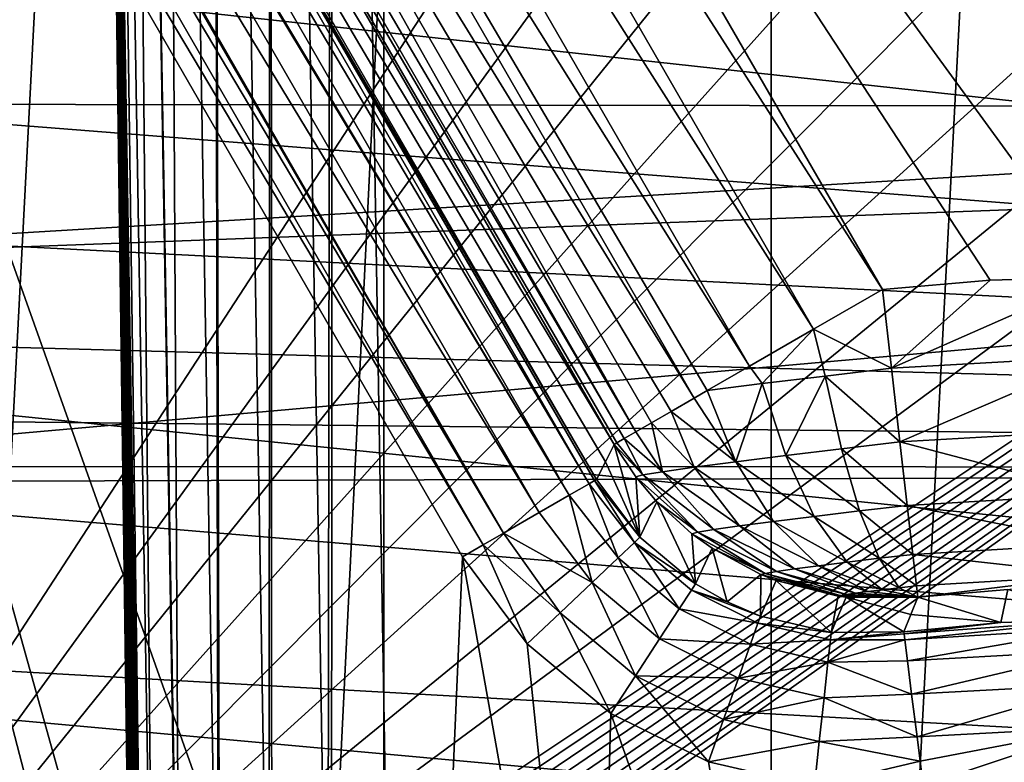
# Model space of a CAD drawing. Header units: millimetres. Extents: x -40 to 40, y -40 to 40.
# Tile 321 of 341: x 19.5 to 22.7, y 4.5 to 6.9. Entities that reach past the tile are written whole.
import ezdxf

# ---------------------------------------------------------------- set-up
doc = ezdxf.new("R2010")
doc.units = ezdxf.units.MM
doc.header["$LTSCALE"] = 26.699852
for name, color, linetype in [('1', 7, 'CONTINUOUS'), ('104', 7, 'CONTINUOUS'), ('109', 7, 'CONTINUOUS'), ('139', 7, 'CONTINUOUS'), ('16', 7, 'CONTINUOUS'), ('430', 7, 'CONTINUOUS'), ('447', 7, 'CONTINUOUS'), ('451', 7, 'CONTINUOUS'), ('452', 7, 'CONTINUOUS'), ('453', 7, 'CONTINUOUS'), ('48', 7, 'CONTINUOUS'), ('60', 7, 'CONTINUOUS'), ('848', 7, 'CONTINUOUS'), ('849', 7, 'CONTINUOUS'), ('850', 7, 'CONTINUOUS'), ('855', 7, 'CONTINUOUS'), ('864', 7, 'CONTINUOUS'), ('865', 7, 'CONTINUOUS'), ('866', 7, 'CONTINUOUS'), ('867', 7, 'CONTINUOUS'), ('868', 7, 'CONTINUOUS'), ('869', 7, 'CONTINUOUS')]:
    doc.layers.add(name, color=color, linetype=linetype)

msp = doc.modelspace()

# ---------------------------------------------------------------- linework, layer by layer
at = {"layer": '1', "linetype": 'Continuous'}
for points in [[(21.9445, 32.8434), (18.6197, 34.8362), (18.6204, -34.8358), (21.9445, 32.8434)], [(21.9451, -32.843), (21.9445, 32.8434), (18.6204, -34.8358), (21.9451, -32.843)], [(25.0582, 30.5342), (21.9445, 32.8434), (25.0583, -30.5341), (25.0582, 30.5342)], [(25.0583, -30.5341), (21.9445, 32.8434), (21.9451, -32.843), (25.0583, -30.5341)]]:
    msp.add_3dface(points, dxfattribs=at)
at = {"layer": '104', "linetype": 'Continuous'}
for points in [[(4.4723, 6.6934, -730), (30.4335, 9.8895, -730), (3.0809, 7.4371, -730), (4.4723, 6.6934, -730)], [(31.3005, 6.6543, -730), (30.4335, 9.8895, -730), (4.4723, 6.6934, -730), (31.3005, 6.6543, -730)], [(5.6921, 5.6924, -730), (31.3005, 6.6543, -730), (4.4723, 6.6934, -730), (5.6921, 5.6924, -730)], [(6.6933, 4.4723, -730), (31.3005, 6.6543, -730), (5.6921, 5.6924, -730), (6.6933, 4.4723, -730)], [(23.4815, 3.9709, -730), (31.3005, 6.6543, -730), (6.6933, 4.4723, -730), (23.4815, 3.9709, -730)]]:
    msp.add_3dface(points, dxfattribs=at)
at = {"layer": '109', "linetype": 'Continuous'}
for points in [[(7.9069, 7.2091, -733), (31.7401, 6.9868, -733), (9.097, 5.6333, -733), (7.9069, 7.2091, -733)], [(31.7401, 6.9868, -733), (32.3094, 3.5142, -733), (9.097, 5.6333, -733), (31.7401, 6.9868, -733)], [(9.097, 5.6333, -733), (32.3094, 3.5142, -733), (9.9772, 3.866, -733), (9.097, 5.6333, -733)]]:
    msp.add_3dface(points, dxfattribs=at)
at = {"layer": '139', "linetype": 'Continuous'}
for points in [[(20.9482, 5.2112, -733), (18.0438, 10.2417, -733), (20.8261, 2.4159, -733), (20.9482, 5.2112, -733)], [(20.8261, 2.4159, -733), (18.0438, 10.2417, -733), (20.3714, 1.9113, -733), (20.8261, 2.4159, -733)], [(19.5129, 4.3825, -733), (19.6516, 4.0601, -733), (18.0438, 10.2417, -733), (19.5129, 4.3825, -733)], [(18.0438, 10.2417, -733), (19.6516, 4.0601, -733), (20.3714, 1.9113, -733), (18.0438, 10.2417, -733)], [(21.3755, 2.8149, -733), (20.9482, 5.2112, -733), (20.8261, 2.4159, -733), (21.3755, 2.8149, -733)], [(21.1573, 4.9306, -733), (20.9482, 5.2112, -733), (21.3755, 2.8149, -733), (21.1573, 4.9306, -733)], [(21.4269, 4.7053, -733), (21.1573, 4.9306, -733), (21.3755, 2.8149, -733), (21.4269, 4.7053, -733)], [(21.9956, 3.0909, -733), (21.4269, 4.7053, -733), (21.3755, 2.8149, -733), (21.9956, 3.0909, -733)], [(21.7416, 4.549, -733), (21.4269, 4.7053, -733), (21.9956, 3.0909, -733), (21.7416, 4.549, -733)], [(22.084, 4.4702, -733), (21.7416, 4.549, -733), (21.9956, 3.0909, -733), (22.084, 4.4702, -733)]]:
    msp.add_3dface(points, dxfattribs=at)
at = {"layer": '16', "linetype": 'Continuous'}
for points in [[(32.7611, 9.0945, -3.5), (33.5522, 5.4998, -3.5), (8.2263, 9.0517, -3.5), (32.7611, 9.0945, -3.5)], [(8.2263, 9.0517, -3.5), (33.5522, 5.4998, -3.5), (8.2263, 8.2681, -3.5), (8.2263, 9.0517, -3.5)], [(8.2263, 8.2681, -3.5), (33.5522, 5.4998, -3.5), (8.0388, 7.5078, -3.5), (8.2263, 8.2681, -3.5)], [(8.0388, 7.5078, -3.5), (33.5522, 5.4998, -3.5), (7.6749, 6.8144, -3.5), (8.0388, 7.5078, -3.5)], [(7.6749, 6.8144, -3.5), (33.5522, 5.4998, -3.5), (7.1554, 6.2278, -3.5), (7.6749, 6.8144, -3.5)], [(7.1554, 6.2278, -3.5), (33.5522, 5.4998, -3.5), (6.5107, 5.7827, -3.5), (7.1554, 6.2278, -3.5)], [(6.5107, 5.7827, -3.5), (33.5522, 5.4998, -3.5), (5.7782, 5.5048, -3.5), (6.5107, 5.7827, -3.5)], [(-33.9501, 1.8406, -3.5), (-33.5521, 5.5004, -3.5), (33.9501, 1.8406, -3.5), (-33.9501, 1.8406, -3.5)], [(33.9501, 1.8406, -3.5), (-33.5521, 5.5004, -3.5), (5, 5.4103, -3.5), (33.9501, 1.8406, -3.5)], [(33.5522, 5.4998, -3.5), (5, 5.4103, -3.5), (5.7782, 5.5048, -3.5), (33.5522, 5.4998, -3.5)], [(33.5522, 5.4998, -3.5), (33.9501, 1.8406, -3.5), (5, 5.4103, -3.5), (33.5522, 5.4998, -3.5)]]:
    msp.add_3dface(points, dxfattribs=at)
at = {"layer": '430', "linetype": 'Continuous'}
for points in [[(1.7467, 14.5087, -823.7467), (24.9125, 14.5088, -823.7467), (1.9566, 2.4826, -823.9567), (1.7467, 14.5087, -823.7467)], [(1.9566, 2.4826, -823.9567), (24.9125, 14.5088, -823.7467), (1.964, 2.4052, -823.958), (1.9566, 2.4826, -823.9567)], [(1.964, 2.4052, -823.958), (24.9125, 14.5088, -823.7467), (1.9832, 2.3301, -823.9593), (1.964, 2.4052, -823.958)], [(1.9832, 2.3301, -823.9593), (24.9125, 14.5088, -823.7467), (2.0138, 2.2588, -823.9606), (1.9832, 2.3301, -823.9593)], [(2.0138, 2.2588, -823.9606), (24.9125, 14.5088, -823.7467), (2.0551, 2.1931, -823.9617), (2.0138, 2.2588, -823.9606)], [(2.0551, 2.1931, -823.9617), (24.9125, 14.5088, -823.7467), (2.106, 2.1347, -823.9627), (2.0551, 2.1931, -823.9617)], [(2.106, 2.1347, -823.9627), (24.9125, 14.5088, -823.7467), (2.1654, 2.0848, -823.9636), (2.106, 2.1347, -823.9627)], [(2.1654, 2.0848, -823.9636), (24.9125, 14.5088, -823.7467), (2.2318, 2.0446, -823.9643), (2.1654, 2.0848, -823.9636)], [(2.2318, 2.0446, -823.9643), (24.9125, 14.5088, -823.7467), (2.3036, 2.0152, -823.9648), (2.2318, 2.0446, -823.9643)], [(2.3036, 2.0152, -823.9648), (24.9125, 14.5088, -823.7467), (2.3791, 1.9973, -823.9651), (2.3036, 2.0152, -823.9648)], [(24.9125, 14.5088, -823.7467), (2.4565, 1.9913, -823.9652), (2.3791, 1.9973, -823.9651), (24.9125, 14.5088, -823.7467)], [(2.4565, 1.9913, -823.9652), (24.9125, 14.5088, -823.7467), (25.6898, 14.4411, -823.7479), (2.4565, 1.9913, -823.9652)], [(26.4426, 14.2406, -823.7514), (2.4565, 1.9913, -823.9652), (25.6898, 14.4411, -823.7479), (26.4426, 14.2406, -823.7514)], [(27.1505, 13.9127, -823.7572), (2.4565, 1.9913, -823.9652), (26.4426, 14.2406, -823.7514), (27.1505, 13.9127, -823.7572)], [(27.7908, 13.4678, -823.7649), (2.4565, 1.9913, -823.9652), (27.1505, 13.9127, -823.7572), (27.7908, 13.4678, -823.7649)], [(28.3448, 12.919, -823.7745), (2.4565, 1.9913, -823.9652), (27.7908, 13.4678, -823.7649), (28.3448, 12.919, -823.7745)], [(28.796, 12.2822, -823.7856), (2.4565, 1.9913, -823.9652), (28.3448, 12.919, -823.7745), (28.796, 12.2822, -823.7856)], [(29.1307, 11.5765, -823.7979), (2.4565, 1.9913, -823.9652), (28.796, 12.2822, -823.7856), (29.1307, 11.5765, -823.7979)], [(29.338, 10.8245, -823.8111), (2.4565, 1.9913, -823.9652), (29.1307, 11.5765, -823.7979), (29.338, 10.8245, -823.8111)], [(29.4123, 10.048, -823.8246), (2.4565, 1.9913, -823.9652), (29.338, 10.8245, -823.8111), (29.4123, 10.048, -823.8246)], [(29.4827, 1.9913, -823.9652), (2.4565, 1.9913, -823.9652), (29.4123, 10.048, -823.8246), (29.4827, 1.9913, -823.9652)]]:
    msp.add_3dface(points, dxfattribs=at)
at = {"layer": '447', "linetype": 'Continuous'}
for points in [[(25.6898, 14.4411, -821.2521), (17.5509, 14.5087, -821.2533), (17.7718, 2.286, -821.0399), (25.6898, 14.4411, -821.2521)], [(26.4436, 14.2402, -821.2486), (25.6898, 14.4411, -821.2521), (17.7718, 2.286, -821.0399), (26.4436, 14.2402, -821.2486)], [(27.1523, 13.9117, -821.2428), (26.4436, 14.2402, -821.2486), (17.7718, 2.286, -821.0399), (27.1523, 13.9117, -821.2428)], [(27.793, 13.466, -821.2351), (27.1523, 13.9117, -821.2428), (17.7718, 2.286, -821.0399), (27.793, 13.466, -821.2351)], [(28.3466, 12.9168, -821.2255), (27.793, 13.466, -821.2351), (17.7718, 2.286, -821.0399), (28.3466, 12.9168, -821.2255)], [(28.7971, 12.2804, -821.2144), (28.3466, 12.9168, -821.2255), (17.7718, 2.286, -821.0399), (28.7971, 12.2804, -821.2144)], [(29.131, 11.5755, -821.2021), (28.7971, 12.2804, -821.2144), (17.7718, 2.286, -821.0399), (29.131, 11.5755, -821.2021)], [(29.338, 10.8245, -821.1889), (29.131, 11.5755, -821.2021), (17.7718, 2.286, -821.0399), (29.338, 10.8245, -821.1889)], [(29.4123, 10.048, -821.1754), (29.338, 10.8245, -821.1889), (17.7718, 2.286, -821.0399), (29.4123, 10.048, -821.1754)], [(17.7763, 2.2395, -821.0391), (29.4123, 10.048, -821.1754), (17.7718, 2.286, -821.0399), (17.7763, 2.2395, -821.0391)], [(17.7879, 2.1944, -821.0383), (29.4123, 10.048, -821.1754), (17.7763, 2.2395, -821.0391), (17.7879, 2.1944, -821.0383)], [(17.8064, 2.1516, -821.0376), (29.4123, 10.048, -821.1754), (17.7879, 2.1944, -821.0383), (17.8064, 2.1516, -821.0376)], [(17.8312, 2.1123, -821.0369), (29.4123, 10.048, -821.1754), (17.8064, 2.1516, -821.0376), (17.8312, 2.1123, -821.0369)], [(17.8617, 2.0773, -821.0363), (29.4123, 10.048, -821.1754), (17.8312, 2.1123, -821.0369), (17.8617, 2.0773, -821.0363)], [(17.8973, 2.0474, -821.0357), (29.4123, 10.048, -821.1754), (17.8617, 2.0773, -821.0363), (17.8973, 2.0474, -821.0357)], [(17.9371, 2.0233, -821.0353), (29.4123, 10.048, -821.1754), (17.8973, 2.0474, -821.0357), (17.9371, 2.0233, -821.0353)], [(17.9802, 2.0057, -821.035), (29.4123, 10.048, -821.1754), (17.9371, 2.0233, -821.0353), (17.9802, 2.0057, -821.035)], [(18.0256, 1.9949, -821.0348), (29.4123, 10.048, -821.1754), (17.9802, 2.0057, -821.035), (18.0256, 1.9949, -821.0348)], [(18.0722, 1.9913, -821.0348), (29.4123, 10.048, -821.1754), (18.0256, 1.9949, -821.0348), (18.0722, 1.9913, -821.0348)], [(29.4827, 1.9913, -821.0348), (29.4123, 10.048, -821.1754), (18.0722, 1.9913, -821.0348), (29.4827, 1.9913, -821.0348)]]:
    msp.add_3dface(points, dxfattribs=at)
at = {"layer": '451', "linetype": 'Continuous'}
for points in [[(29.4123, 10.048, -743.3246), (29.4698, 3.4651, -743.4395), (20.5297, 14.5087, -743.2467), (29.4123, 10.048, -743.3246)], [(20.5297, 14.5087, -743.2467), (29.4698, 3.4651, -743.4395), (20.7159, 3.4651, -743.4395), (20.5297, 14.5087, -743.2467)]]:
    msp.add_3dface(points, dxfattribs=at)
at = {"layer": '452', "linetype": 'Continuous'}
for points in [[(19.7303, 14.5087, -744.0187), (19.7634, 14.5106, -743.8171), (19.9165, 3.4651, -744.2115), (19.7303, 14.5087, -744.0187)], [(19.7634, 14.5106, -743.8171), (19.8464, 14.5117, -743.6306), (19.9496, 3.4621, -744.01), (19.7634, 14.5106, -743.8171)], [(19.9165, 3.4651, -744.2115), (19.7634, 14.5106, -743.8171), (19.9496, 3.4621, -744.01), (19.9165, 3.4651, -744.2115)], [(19.8464, 14.5117, -743.6306), (19.974, 14.5121, -743.4712), (20.0349, 3.4603, -743.82), (19.8464, 14.5117, -743.6306)], [(20.0327, 3.4603, -743.8235), (19.8464, 14.5117, -743.6306), (20.0349, 3.4603, -743.82), (20.0327, 3.4603, -743.8235)], [(19.9496, 3.4621, -744.01), (19.8464, 14.5117, -743.6306), (20.0327, 3.4603, -743.8235), (19.9496, 3.4621, -744.01)], [(19.974, 14.5121, -743.4712), (20.1378, 14.5117, -743.3493), (20.1603, 3.4597, -743.6641), (19.974, 14.5121, -743.4712)], [(20.0349, 3.4603, -743.82), (19.974, 14.5121, -743.4712), (20.1603, 3.4597, -743.6641), (20.0349, 3.4603, -743.82)], [(20.1378, 14.5117, -743.3493), (20.3271, 14.5106, -743.2728), (20.3241, 3.4603, -743.5421), (20.1378, 14.5117, -743.3493)], [(20.1603, 3.4597, -743.6641), (20.1378, 14.5117, -743.3493), (20.1651, 3.4597, -743.6595), (20.1603, 3.4597, -743.6641)], [(20.1651, 3.4597, -743.6595), (20.1378, 14.5117, -743.3493), (20.3241, 3.4603, -743.5421), (20.1651, 3.4597, -743.6595)], [(20.3241, 3.4603, -743.5421), (20.3271, 14.5106, -743.2728), (20.3322, 3.4603, -743.5377), (20.3241, 3.4603, -743.5421)], [(20.3271, 14.5106, -743.2728), (20.5297, 14.5087, -743.2467), (20.5134, 3.4621, -743.4656), (20.3271, 14.5106, -743.2728)], [(20.3322, 3.4603, -743.5377), (20.3271, 14.5106, -743.2728), (20.5134, 3.4621, -743.4656), (20.3322, 3.4603, -743.5377)], [(20.5134, 3.4621, -743.4656), (20.5297, 14.5087, -743.2467), (20.5248, 3.4623, -743.4627), (20.5134, 3.4621, -743.4656)], [(20.5297, 14.5087, -743.2467), (20.7159, 3.4651, -743.4395), (20.5248, 3.4623, -743.4627), (20.5297, 14.5087, -743.2467)]]:
    msp.add_3dface(points, dxfattribs=at)
at = {"layer": '453', "linetype": 'Continuous'}
for points in [[(17.0513, 14.5087, -820.7359), (19.7303, 14.5087, -744.0187), (17.2722, 2.286, -820.5225), (17.0513, 14.5087, -820.7359)], [(17.2722, 2.286, -820.5225), (19.7303, 14.5087, -744.0187), (19.8952, 2.2861, -745.4113), (17.2722, 2.286, -820.5225)], [(19.9202, 3.1585, -744.2569), (19.7303, 14.5087, -744.0187), (19.9187, 3.3103, -744.2242), (19.9202, 3.1585, -744.2569)], [(19.921, 3.0124, -744.3088), (19.7303, 14.5087, -744.0187), (19.9202, 3.1585, -744.2569), (19.921, 3.0124, -744.3088)], [(19.9209, 2.8741, -744.3791), (19.7303, 14.5087, -744.0187), (19.921, 3.0124, -744.3088), (19.9209, 2.8741, -744.3791)], [(19.9201, 2.746, -744.4667), (19.7303, 14.5087, -744.0187), (19.9209, 2.8741, -744.3791), (19.9201, 2.746, -744.4667)], [(19.7303, 14.5087, -744.0187), (19.9165, 3.4651, -744.2115), (19.9187, 3.3103, -744.2242), (19.7303, 14.5087, -744.0187)], [(19.8952, 2.2861, -745.4113), (19.7303, 14.5087, -744.0187), (19.9004, 2.2961, -745.2564), (19.8952, 2.2861, -745.4113)], [(19.9004, 2.2961, -745.2564), (19.7303, 14.5087, -744.0187), (19.9052, 2.326, -745.1041), (19.9004, 2.2961, -745.2564)], [(19.9052, 2.326, -745.1041), (19.7303, 14.5087, -744.0187), (19.9095, 2.3753, -744.957), (19.9052, 2.326, -745.1041)], [(19.9095, 2.3753, -744.957), (19.7303, 14.5087, -744.0187), (19.9132, 2.4433, -744.8174), (19.9095, 2.3753, -744.957)], [(19.9132, 2.4433, -744.8174), (19.7303, 14.5087, -744.0187), (19.9162, 2.5288, -744.6876), (19.9132, 2.4433, -744.8174)], [(19.9162, 2.5288, -744.6876), (19.7303, 14.5087, -744.0187), (19.9185, 2.6302, -744.5701), (19.9162, 2.5288, -744.6876)], [(19.9185, 2.6302, -744.5701), (19.7303, 14.5087, -744.0187), (19.9201, 2.746, -744.4667), (19.9185, 2.6302, -744.5701)]]:
    msp.add_3dface(points, dxfattribs=at)
at = {"layer": '48', "linetype": 'Continuous'}
for points in [[(37.0296, 7.6101, -14), (37.6095, 3.8248, -14), (3.0409, 7.3417, -14), (37.0296, 7.6101, -14)], [(3.0409, 7.3417, -14), (37.6095, 3.8248, -14), (4.4144, 6.6076, -14), (3.0409, 7.3417, -14)], [(4.4144, 6.6076, -14), (37.6095, 3.8248, -14), (5.6184, 5.6197, -14), (4.4144, 6.6076, -14)], [(5.6184, 5.6197, -14), (37.6095, 3.8248, -14), (6.607, 4.4153, -14), (5.6184, 5.6197, -14)]]:
    msp.add_3dface(points, dxfattribs=at)
at = {"layer": '60', "linetype": 'Continuous'}
for points in [[(17.6029, 30.4924, -11.5), (17.6035, -30.492, -11.5), (20.6939, 28.4853, -11.5), (17.6029, 30.4924, -11.5)], [(17.6035, -30.492, -11.5), (20.6948, -28.4846, -11.5), (20.6939, 28.4853, -11.5), (17.6035, -30.492, -11.5)], [(20.6939, 28.4853, -11.5), (20.6948, -28.4846, -11.5), (23.5583, 26.1659, -11.5), (20.6939, 28.4853, -11.5)], [(20.6948, -28.4846, -11.5), (23.5587, -26.1655, -11.5), (23.5583, 26.1659, -11.5), (20.6948, -28.4846, -11.5)]]:
    msp.add_3dface(points, dxfattribs=at)
at = {"layer": '848', "linetype": 'Continuous'}
for points in [[(22.3723, 4.9691, -733.4913), (22.3732, 4.9619, -733.4146), (22.6855, 4.9987, -733.4913), (22.3723, 4.9691, -733.4913)], [(22.3732, 4.9619, -733.4146), (23, 5.0086, -733.4913), (22.6855, 4.9987, -733.4913), (22.3732, 4.9619, -733.4146)], [(22.3756, 4.9429, -733.3394), (23, 5.0086, -733.4913), (22.3732, 4.9619, -733.4146), (22.3756, 4.9429, -733.3394)], [(23, 4.982, -733.3389), (23, 5.0086, -733.4913), (22.3756, 4.9429, -733.3394), (23, 4.982, -733.3389)], [(22.3842, 4.8749, -733.2068), (23, 4.982, -733.3389), (22.3756, 4.9429, -733.3394), (22.3842, 4.8749, -733.2068)], [(23, 4.9101, -733.2019), (23, 4.982, -733.3389), (22.3842, 4.8749, -733.2068), (23, 4.9101, -733.2019)], [(22.3977, 4.7679, -733.0979), (23, 4.9101, -733.2019), (22.3842, 4.8749, -733.2068), (22.3977, 4.7679, -733.0979)], [(23, 4.7997, -733.0934), (23, 4.9101, -733.2019), (22.3977, 4.7679, -733.0979), (23, 4.7997, -733.0934)], [(22.4151, 4.6301, -733.0257), (23, 4.7997, -733.0934), (22.3977, 4.7679, -733.0979), (22.4151, 4.6301, -733.0257)], [(23, 4.6615, -733.0239), (23, 4.7997, -733.0934), (22.4151, 4.6301, -733.0257), (23, 4.6615, -733.0239)], [(22.4251, 4.5515, -733.0063), (23, 4.6615, -733.0239), (22.4151, 4.6301, -733.0257), (22.4251, 4.5515, -733.0063)], [(22.435, 4.4731, -733), (23, 4.6615, -733.0239), (22.4251, 4.5515, -733.0063), (22.435, 4.4731, -733)], [(22.435, 4.4731, -733), (22.7169, 4.4998, -733), (23, 4.6615, -733.0239), (22.435, 4.4731, -733)]]:
    msp.add_3dface(points, dxfattribs=at)
at = {"layer": '849', "linetype": 'Continuous'}
for points in [[(21.2919, 5.4096, -733.1959), (21.4504, 5.2078, -733.2046), (21.3565, 5.4469, -733.3335), (21.2919, 5.4096, -733.1959)], [(21.3565, 5.4469, -733.3335), (21.5028, 5.2573, -733.3454), (21.3745, 5.4573, -733.4124), (21.3565, 5.4469, -733.3335)], [(21.4504, 5.2078, -733.2046), (21.5028, 5.2573, -733.3454), (21.3565, 5.4469, -733.3335), (21.4504, 5.2078, -733.2046)], [(21.3745, 5.4573, -733.4124), (21.5205, 5.2741, -733.4902), (21.3811, 5.4611, -733.4913), (21.3745, 5.4573, -733.4124)], [(21.5028, 5.2573, -733.3454), (21.5205, 5.2741, -733.4902), (21.3745, 5.4573, -733.4124), (21.5028, 5.2573, -733.3454)], [(21.1959, 5.3542, -733.0899), (21.3662, 5.1281, -733.091), (21.2919, 5.4096, -733.1959), (21.1959, 5.3542, -733.0899)], [(21.3662, 5.1281, -733.091), (21.4504, 5.2078, -733.2046), (21.2919, 5.4096, -733.1959), (21.3662, 5.1281, -733.091)], [(21.0801, 5.2873, -733.0238), (21.3662, 5.1281, -733.091), (21.1959, 5.3542, -733.0899), (21.0801, 5.2873, -733.0238)], [(21.0147, 5.2496, -733.0059), (21.2629, 5.0305, -733.0216), (21.0801, 5.2873, -733.0238), (21.0147, 5.2496, -733.0059)], [(21.2629, 5.0305, -733.0216), (21.3662, 5.1281, -733.091), (21.0801, 5.2873, -733.0238), (21.2629, 5.0305, -733.0216)], [(20.9482, 5.2112, -733), (21.1573, 4.9306, -733), (21.0147, 5.2496, -733.0059), (20.9482, 5.2112, -733)], [(21.1573, 4.9306, -733), (21.2629, 5.0305, -733.0216), (21.0147, 5.2496, -733.0059), (21.1573, 4.9306, -733)], [(21.4504, 5.2078, -733.2046), (21.6474, 5.0429, -733.2044), (21.5028, 5.2573, -733.3454), (21.4504, 5.2078, -733.2046)], [(21.5028, 5.2573, -733.3454), (21.7003, 5.1239, -733.4896), (21.5205, 5.2741, -733.4902), (21.5028, 5.2573, -733.3454)], [(21.6869, 5.1033, -733.3449), (21.7003, 5.1239, -733.4896), (21.5028, 5.2573, -733.3454), (21.6869, 5.1033, -733.3449)], [(21.6474, 5.0429, -733.2044), (21.6869, 5.1033, -733.3449), (21.5028, 5.2573, -733.3454), (21.6474, 5.0429, -733.2044)], [(21.3662, 5.1281, -733.091), (21.5841, 4.946, -733.0909), (21.4504, 5.2078, -733.2046), (21.3662, 5.1281, -733.091)], [(21.5841, 4.946, -733.0909), (21.6474, 5.0429, -733.2044), (21.4504, 5.2078, -733.2046), (21.5841, 4.946, -733.0909)], [(21.2629, 5.0305, -733.0216), (21.5064, 4.827, -733.0216), (21.3662, 5.1281, -733.091), (21.2629, 5.0305, -733.0216)], [(21.5064, 4.827, -733.0216), (21.5841, 4.946, -733.0909), (21.3662, 5.1281, -733.091), (21.5064, 4.827, -733.0216)], [(21.7003, 5.1239, -733.4896), (21.6869, 5.1033, -733.3449), (21.8024, 5.0655, -733.4895), (21.7003, 5.1239, -733.4896)], [(21.6474, 5.0429, -733.2044), (21.9018, 4.9965, -733.3449), (21.6869, 5.1033, -733.3449), (21.6474, 5.0429, -733.2044)], [(21.6869, 5.1033, -733.3449), (21.9101, 5.0197, -733.4896), (21.8024, 5.0655, -733.4895), (21.6869, 5.1033, -733.3449)], [(21.9018, 4.9965, -733.3449), (21.9101, 5.0197, -733.4896), (21.6869, 5.1033, -733.3449), (21.9018, 4.9965, -733.3449)], [(21.1573, 4.9306, -733), (21.4269, 4.7053, -733), (21.2629, 5.0305, -733.0216), (21.1573, 4.9306, -733)], [(21.4269, 4.7053, -733), (21.5064, 4.827, -733.0216), (21.2629, 5.0305, -733.0216), (21.4269, 4.7053, -733)], [(21.5841, 4.946, -733.0909), (21.8775, 4.9286, -733.2044), (21.6474, 5.0429, -733.2044), (21.5841, 4.946, -733.0909)], [(21.8775, 4.9286, -733.2044), (21.9018, 4.9965, -733.3449), (21.6474, 5.0429, -733.2044), (21.8775, 4.9286, -733.2044)], [(21.8775, 4.9286, -733.2044), (22.1357, 4.9428, -733.3454), (21.9018, 4.9965, -733.3449), (21.8775, 4.9286, -733.2044)], [(21.9018, 4.9965, -733.3449), (22.1383, 4.9671, -733.4902), (21.9101, 5.0197, -733.4896), (21.9018, 4.9965, -733.3449)], [(22.1357, 4.9428, -733.3454), (22.1383, 4.9671, -733.4902), (21.9018, 4.9965, -733.3449), (22.1357, 4.9428, -733.3454)], [(22.3732, 4.9619, -733.4146), (22.3723, 4.9691, -733.4913), (22.1357, 4.9428, -733.3454), (22.3732, 4.9619, -733.4146)], [(22.1357, 4.9428, -733.3454), (22.3723, 4.9691, -733.4913), (22.1383, 4.9671, -733.4902), (22.1357, 4.9428, -733.3454)], [(22.3756, 4.9429, -733.3394), (22.3732, 4.9619, -733.4146), (22.1357, 4.9428, -733.3454), (22.3756, 4.9429, -733.3394)], [(21.5064, 4.827, -733.0216), (21.8385, 4.8196, -733.0909), (21.5841, 4.946, -733.0909), (21.5064, 4.827, -733.0216)], [(21.8385, 4.8196, -733.0909), (21.8775, 4.9286, -733.2044), (21.5841, 4.946, -733.0909), (21.8385, 4.8196, -733.0909)], [(21.8385, 4.8196, -733.0909), (22.1278, 4.8712, -733.2046), (21.8775, 4.9286, -733.2044), (21.8385, 4.8196, -733.0909)], [(22.1278, 4.8712, -733.2046), (22.1357, 4.9428, -733.3454), (21.8775, 4.9286, -733.2044), (22.1278, 4.8712, -733.2046)], [(22.3842, 4.8749, -733.2068), (22.3756, 4.9429, -733.3394), (22.1278, 4.8712, -733.2046), (22.3842, 4.8749, -733.2068)], [(22.1278, 4.8712, -733.2046), (22.3756, 4.9429, -733.3394), (22.1357, 4.9428, -733.3454), (22.1278, 4.8712, -733.2046)], [(22.1152, 4.756, -733.091), (22.1278, 4.8712, -733.2046), (21.8385, 4.8196, -733.0909), (22.1152, 4.756, -733.091)], [(22.1152, 4.756, -733.091), (22.3977, 4.7679, -733.0979), (22.1278, 4.8712, -733.2046), (22.1152, 4.756, -733.091)], [(22.3977, 4.7679, -733.0979), (22.3842, 4.8749, -733.2068), (22.1278, 4.8712, -733.2046), (22.3977, 4.7679, -733.0979)], [(21.4269, 4.7053, -733), (21.7416, 4.549, -733), (21.5064, 4.827, -733.0216), (21.4269, 4.7053, -733)], [(21.7416, 4.549, -733), (21.7906, 4.6858, -733.0216), (21.5064, 4.827, -733.0216), (21.7416, 4.549, -733)], [(21.7906, 4.6858, -733.0216), (21.8385, 4.8196, -733.0909), (21.5064, 4.827, -733.0216), (21.7906, 4.6858, -733.0216)], [(21.7906, 4.6858, -733.0216), (22.1152, 4.756, -733.091), (21.8385, 4.8196, -733.0909), (21.7906, 4.6858, -733.0216)], [(22.4151, 4.6301, -733.0257), (22.3977, 4.7679, -733.0979), (22.1152, 4.756, -733.091), (22.4151, 4.6301, -733.0257)], [(22.0998, 4.6147, -733.0216), (22.1152, 4.756, -733.091), (21.7906, 4.6858, -733.0216), (22.0998, 4.6147, -733.0216)], [(22.0998, 4.6147, -733.0216), (22.4151, 4.6301, -733.0257), (22.1152, 4.756, -733.091), (22.0998, 4.6147, -733.0216)], [(21.7416, 4.549, -733), (22.0998, 4.6147, -733.0216), (21.7906, 4.6858, -733.0216), (21.7416, 4.549, -733)], [(21.7416, 4.549, -733), (22.084, 4.4702, -733), (22.0998, 4.6147, -733.0216), (21.7416, 4.549, -733)], [(22.084, 4.4702, -733), (22.4251, 4.5515, -733.0063), (22.0998, 4.6147, -733.0216), (22.084, 4.4702, -733)], [(22.4251, 4.5515, -733.0063), (22.4151, 4.6301, -733.0257), (22.0998, 4.6147, -733.0216), (22.4251, 4.5515, -733.0063)], [(22.084, 4.4702, -733), (22.435, 4.4731, -733), (22.4251, 4.5515, -733.0063), (22.084, 4.4702, -733)]]:
    msp.add_3dface(points, dxfattribs=at)
at = {"layer": '850', "linetype": 'Continuous'}
for points in [[(18.4559, 10.4796, -733.3464), (21.3811, 5.4611, -733.4913), (18.4767, 10.4917, -733.4913), (18.4559, 10.4796, -733.3464)], [(18.3936, 10.4437, -733.2054), (21.3565, 5.4469, -733.3335), (18.4539, 10.4784, -733.3394), (18.3936, 10.4437, -733.2054)], [(18.4539, 10.4784, -733.3394), (21.3745, 5.4573, -733.4124), (18.4559, 10.4796, -733.3464), (18.4539, 10.4784, -733.3394)], [(21.3565, 5.4469, -733.3335), (21.3745, 5.4573, -733.4124), (18.4539, 10.4784, -733.3394), (21.3565, 5.4469, -733.3335)], [(21.3745, 5.4573, -733.4124), (21.3811, 5.4611, -733.4913), (18.4559, 10.4796, -733.3464), (21.3745, 5.4573, -733.4124)], [(18.3012, 10.3903, -733.0979), (21.2919, 5.4096, -733.1959), (18.3936, 10.4437, -733.2054), (18.3012, 10.3903, -733.0979)], [(21.2919, 5.4096, -733.1959), (21.3565, 5.4469, -733.3335), (18.3936, 10.4437, -733.2054), (21.2919, 5.4096, -733.1959)], [(18.1809, 10.3208, -733.0257), (21.1959, 5.3542, -733.0899), (18.2932, 10.3857, -733.0913), (18.1809, 10.3208, -733.0257)], [(18.2932, 10.3857, -733.0913), (21.2919, 5.4096, -733.1959), (18.3012, 10.3903, -733.0979), (18.2932, 10.3857, -733.0913)], [(21.1959, 5.3542, -733.0899), (21.2919, 5.4096, -733.1959), (18.2932, 10.3857, -733.0913), (21.1959, 5.3542, -733.0899)], [(18.1123, 10.2812, -733.0063), (21.0801, 5.2873, -733.0238), (18.1698, 10.3145, -733.0216), (18.1123, 10.2812, -733.0063)], [(18.1698, 10.3145, -733.0216), (21.0801, 5.2873, -733.0238), (18.1809, 10.3208, -733.0257), (18.1698, 10.3145, -733.0216)], [(21.0801, 5.2873, -733.0238), (21.1959, 5.3542, -733.0899), (18.1809, 10.3208, -733.0257), (21.0801, 5.2873, -733.0238)], [(18.0438, 10.2417, -733), (21.0147, 5.2496, -733.0059), (18.1123, 10.2812, -733.0063), (18.0438, 10.2417, -733)], [(21.0147, 5.2496, -733.0059), (21.0801, 5.2873, -733.0238), (18.1123, 10.2812, -733.0063), (21.0147, 5.2496, -733.0059)], [(18.0438, 10.2417, -733), (20.9482, 5.2112, -733), (21.0147, 5.2496, -733.0059), (18.0438, 10.2417, -733)]]:
    msp.add_3dface(points, dxfattribs=at)
at = {"layer": '855', "linetype": 'Continuous'}
for points in [[(22.6511, 6.1036, -740.5), (19.5248, 10.8864, -740.5), (22.3034, 6.0738, -740.5), (22.6511, 6.1036, -740.5)], [(23, 6.1136, -740.5), (19.5248, 10.8864, -740.5), (22.6511, 6.1036, -740.5), (23, 6.1136, -740.5)], [(24.8865, 10.8864, -740.5), (19.5248, 10.8864, -740.5), (23, 6.1136, -740.5), (24.8865, 10.8864, -740.5)]]:
    msp.add_3dface(points, dxfattribs=at)
at = {"layer": '864', "linetype": 'Continuous'}
for points in [[(22.6511, 6.1036, -740.5), (22.3034, 6.0738, -740.5), (22.3326, 5.8195, -740.4667), (22.6511, 6.1036, -740.5)], [(23, 5.8576, -740.4667), (23, 6.1136, -740.5), (22.3326, 5.8195, -740.4667), (23, 5.8576, -740.4667)], [(23, 6.1136, -740.5), (22.6511, 6.1036, -740.5), (22.3326, 5.8195, -740.4667), (23, 6.1136, -740.5)], [(22.3598, 5.5818, -740.3688), (23, 5.8576, -740.4667), (22.3326, 5.8195, -740.4667), (22.3598, 5.5818, -740.3688)], [(23, 5.6187, -740.3689), (23, 5.8576, -740.4667), (22.3598, 5.5818, -740.3688), (23, 5.6187, -740.3689)], [(23, 5.4127, -740.2133), (23, 5.6187, -740.3689), (22.3598, 5.5818, -740.3688), (23, 5.4127, -740.2133)], [(22.3833, 5.3771, -740.2129), (23, 5.4127, -740.2133), (22.3598, 5.5818, -740.3688), (22.3833, 5.3771, -740.2129)], [(23, 5.2535, -740.01), (23, 5.4127, -740.2133), (22.3833, 5.3771, -740.2129), (23, 5.2535, -740.01)], [(22.4014, 5.2189, -740.0094), (23, 5.2535, -740.01), (22.3833, 5.3771, -740.2129), (22.4014, 5.2189, -740.0094)], [(23, 5.1516, -739.7728), (23, 5.2535, -740.01), (22.4014, 5.2189, -740.0094), (23, 5.1516, -739.7728)], [(22.413, 5.1177, -739.7718), (23, 5.1516, -739.7728), (22.4014, 5.2189, -740.0094), (22.413, 5.1177, -739.7718)], [(22.4173, 5.0805, -739.5175), (23, 5.1516, -739.7728), (22.413, 5.1177, -739.7718), (22.4173, 5.0805, -739.5175)], [(22.7082, 5.1054, -739.5175), (23, 5.1516, -739.7728), (22.4173, 5.0805, -739.5175), (22.7082, 5.1054, -739.5175)]]:
    msp.add_3dface(points, dxfattribs=at)
at = {"layer": '865', "linetype": 'Continuous'}
for points in [[(22.6855, 4.9987, -733.4913), (22.7082, 5.1054, -739.5175), (22.4173, 5.0805, -739.5175), (22.6855, 4.9987, -733.4913)], [(22.6855, 4.9987, -733.4913), (23, 5.0086, -733.4913), (22.7082, 5.1054, -739.5175), (22.6855, 4.9987, -733.4913)], [(22.6855, 4.9987, -733.4913), (22.4173, 5.0805, -739.5175), (22.3948, 5.0249, -736.5052), (22.6855, 4.9987, -733.4913)], [(22.3723, 4.9691, -733.4913), (22.6855, 4.9987, -733.4913), (22.3948, 5.0249, -736.5052), (22.3723, 4.9691, -733.4913)]]:
    msp.add_3dface(points, dxfattribs=at)
at = {"layer": '866', "linetype": 'Continuous'}
for points in [[(21.5205, 5.2741, -733.4902), (21.4375, 5.5739, -739.5175), (21.4093, 5.5175, -736.5056), (21.5205, 5.2741, -733.4902)], [(21.4375, 5.5739, -739.5175), (21.5205, 5.2741, -733.4902), (21.5071, 5.4691, -739.5188), (21.4375, 5.5739, -739.5175)], [(21.3811, 5.4611, -733.4913), (21.5205, 5.2741, -733.4902), (21.4093, 5.5175, -736.5056), (21.3811, 5.4611, -733.4913)], [(21.5071, 5.4691, -739.5188), (21.5205, 5.2741, -733.4902), (21.5754, 5.3884, -739.5196), (21.5071, 5.4691, -739.5188)], [(21.5205, 5.2741, -733.4902), (21.7003, 5.1239, -733.4896), (21.5754, 5.3884, -739.5196), (21.5205, 5.2741, -733.4902)], [(21.5754, 5.3884, -739.5196), (21.7003, 5.1239, -733.4896), (21.6888, 5.2852, -739.5205), (21.5754, 5.3884, -739.5196)], [(21.6888, 5.2852, -739.5205), (21.7003, 5.1239, -733.4896), (21.7536, 5.2387, -739.5207), (21.6888, 5.2852, -739.5205)], [(21.7003, 5.1239, -733.4896), (21.8024, 5.0655, -733.4895), (21.7536, 5.2387, -739.5207), (21.7003, 5.1239, -733.4896)], [(21.7536, 5.2387, -739.5207), (21.8024, 5.0655, -733.4895), (21.9113, 5.1541, -739.5208), (21.7536, 5.2387, -739.5207)], [(21.8024, 5.0655, -733.4895), (21.9101, 5.0197, -733.4896), (21.9113, 5.1541, -739.5208), (21.8024, 5.0655, -733.4895)], [(21.9113, 5.1541, -739.5208), (21.9101, 5.0197, -733.4896), (21.9601, 5.1348, -739.5207), (21.9113, 5.1541, -739.5208)], [(21.9101, 5.0197, -733.4896), (22.1383, 4.9671, -733.4902), (21.9601, 5.1348, -739.5207), (21.9101, 5.0197, -733.4896)], [(21.9601, 5.1348, -739.5207), (22.1383, 4.9671, -733.4902), (22.1602, 5.0843, -739.5198), (21.9601, 5.1348, -739.5207)], [(22.1602, 5.0843, -739.5198), (22.1383, 4.9671, -733.4902), (22.1865, 5.0808, -739.5196), (22.1602, 5.0843, -739.5198)], [(22.1383, 4.9671, -733.4902), (22.3723, 4.9691, -733.4913), (22.1865, 5.0808, -739.5196), (22.1383, 4.9671, -733.4902)], [(22.4173, 5.0805, -739.5175), (22.1865, 5.0808, -739.5196), (22.3948, 5.0249, -736.5052), (22.4173, 5.0805, -739.5175)], [(22.3723, 4.9691, -733.4913), (22.3948, 5.0249, -736.5052), (22.1865, 5.0808, -739.5196), (22.3723, 4.9691, -733.4913)]]:
    msp.add_3dface(points, dxfattribs=at)
at = {"layer": '867', "linetype": 'Continuous'}
for points in [[(22.3326, 5.8195, -740.4667), (22.3034, 6.0738, -740.5), (22.0815, 5.9457, -740.4666), (22.3326, 5.8195, -740.4667)], [(21.8745, 5.8262, -740.3688), (21.9158, 5.77, -740.3703), (22.0815, 5.9457, -740.4666), (21.8745, 5.8262, -740.3688)], [(21.9158, 5.77, -740.3703), (22.1187, 5.7945, -740.4423), (22.0815, 5.9457, -740.4666), (21.9158, 5.77, -740.3703)], [(22.1187, 5.7945, -740.4423), (22.3326, 5.8195, -740.4667), (22.0815, 5.9457, -740.4666), (22.1187, 5.7945, -740.4423)], [(21.7383, 5.7475, -740.2578), (21.9158, 5.77, -740.3703), (21.8745, 5.8262, -740.3688), (21.7383, 5.7475, -740.2578)], [(22.3598, 5.5818, -740.3688), (22.3326, 5.8195, -740.4667), (22.1187, 5.7945, -740.4423), (22.3598, 5.5818, -740.3688)], [(22.1187, 5.7945, -740.4423), (21.9158, 5.77, -740.3703), (21.9918, 5.5382, -740.2849), (22.1187, 5.7945, -740.4423)], [(22.1711, 5.5598, -740.3475), (22.1187, 5.7945, -740.4423), (21.9918, 5.5382, -740.2849), (22.1711, 5.5598, -740.3475)], [(22.3598, 5.5818, -740.3688), (22.1187, 5.7945, -740.4423), (22.1711, 5.5598, -740.3475), (22.3598, 5.5818, -740.3688)], [(21.9158, 5.77, -740.3703), (21.7383, 5.7475, -740.2578), (21.8307, 5.5179, -740.1838), (21.9158, 5.77, -740.3703)], [(21.9918, 5.5382, -740.2849), (21.9158, 5.77, -740.3703), (21.8307, 5.5179, -740.1838), (21.9918, 5.5382, -740.2849)], [(21.6961, 5.7232, -740.2129), (21.6216, 5.6802, -740.1166), (21.8307, 5.5179, -740.1838), (21.6961, 5.7232, -740.2129)], [(21.7383, 5.7475, -740.2578), (21.6961, 5.7232, -740.2129), (21.8307, 5.5179, -740.1838), (21.7383, 5.7475, -740.2578)], [(21.6216, 5.6802, -740.1166), (21.5585, 5.6438, -740.0102), (21.6959, 5.5001, -740.0494), (21.6216, 5.6802, -740.1166)], [(21.8307, 5.5179, -740.1838), (21.6216, 5.6802, -740.1166), (21.6959, 5.5001, -740.0494), (21.8307, 5.5179, -740.1838)], [(21.5585, 5.6438, -740.0102), (21.5077, 5.6144, -739.8948), (21.594, 5.4856, -739.8883), (21.5585, 5.6438, -740.0102)], [(21.6959, 5.5001, -740.0494), (21.5585, 5.6438, -740.0102), (21.594, 5.4856, -739.8883), (21.6959, 5.5001, -740.0494)], [(21.5077, 5.6144, -739.8948), (21.4702, 5.5928, -739.7728), (21.594, 5.4856, -739.8883), (21.5077, 5.6144, -739.8948)], [(21.4467, 5.5792, -739.6463), (21.4375, 5.5739, -739.5175), (21.53, 5.4751, -739.7085), (21.4467, 5.5792, -739.6463)], [(21.4375, 5.5739, -739.5175), (21.5071, 5.4691, -739.5188), (21.53, 5.4751, -739.7085), (21.4375, 5.5739, -739.5175)], [(21.4702, 5.5928, -739.7728), (21.4467, 5.5792, -739.6463), (21.53, 5.4751, -739.7085), (21.4702, 5.5928, -739.7728)], [(21.594, 5.4856, -739.8883), (21.4702, 5.5928, -739.7728), (21.53, 5.4751, -739.7085), (21.594, 5.4856, -739.8883)], [(22.3833, 5.3771, -740.2129), (22.3598, 5.5818, -740.3688), (22.1711, 5.5598, -740.3475), (22.3833, 5.3771, -740.2129)], [(21.9918, 5.5382, -740.2849), (21.8307, 5.5179, -740.1838), (22.0835, 5.3415, -740.1445), (21.9918, 5.5382, -740.2849)], [(22.1711, 5.5598, -740.3475), (21.9918, 5.5382, -740.2849), (22.2296, 5.3591, -740.1956), (22.1711, 5.5598, -740.3475)], [(22.2296, 5.3591, -740.1956), (21.9918, 5.5382, -740.2849), (22.0835, 5.3415, -740.1445), (22.2296, 5.3591, -740.1956)], [(22.3833, 5.3771, -740.2129), (22.1711, 5.5598, -740.3475), (22.2296, 5.3591, -740.1956), (22.3833, 5.3771, -740.2129)], [(21.6959, 5.5001, -740.0494), (21.594, 5.4856, -739.8883), (21.8425, 5.3105, -739.9527), (21.6959, 5.5001, -740.0494)], [(21.8307, 5.5179, -740.1838), (21.6959, 5.5001, -740.0494), (21.9523, 5.325, -740.0622), (21.8307, 5.5179, -740.1838)], [(21.9523, 5.325, -740.0622), (21.6959, 5.5001, -740.0494), (21.8425, 5.3105, -739.9527), (21.9523, 5.325, -740.0622)], [(22.0835, 5.3415, -740.1445), (21.8307, 5.5179, -740.1838), (21.9523, 5.325, -740.0622), (22.0835, 5.3415, -740.1445)], [(21.53, 5.4751, -739.7085), (21.5071, 5.4691, -739.5188), (21.7074, 5.2901, -739.675), (21.53, 5.4751, -739.7085)], [(21.5071, 5.4691, -739.5188), (21.5754, 5.3884, -739.5196), (21.7074, 5.2901, -739.675), (21.5071, 5.4691, -739.5188)], [(21.594, 5.4856, -739.8883), (21.53, 5.4751, -739.7085), (21.7595, 5.2987, -739.8215), (21.594, 5.4856, -739.8883)], [(21.7595, 5.2987, -739.8215), (21.53, 5.4751, -739.7085), (21.7074, 5.2901, -739.675), (21.7595, 5.2987, -739.8215)], [(21.8425, 5.3105, -739.9527), (21.594, 5.4856, -739.8883), (21.7595, 5.2987, -739.8215), (21.8425, 5.3105, -739.9527)], [(21.5754, 5.3884, -739.5196), (21.6888, 5.2852, -739.5205), (21.7074, 5.2901, -739.675), (21.5754, 5.3884, -739.5196)], [(22.4014, 5.2189, -740.0094), (22.3833, 5.3771, -740.2129), (22.2296, 5.3591, -740.1956), (22.4014, 5.2189, -740.0094)], [(22.0835, 5.3415, -740.1445), (21.9523, 5.325, -740.0622), (22.1899, 5.1937, -739.9611), (22.0835, 5.3415, -740.1445)], [(22.2296, 5.3591, -740.1956), (22.0835, 5.3415, -740.1445), (22.293, 5.2062, -739.9972), (22.2296, 5.3591, -740.1956)], [(22.293, 5.2062, -739.9972), (22.0835, 5.3415, -740.1445), (22.1899, 5.1937, -739.9611), (22.293, 5.2062, -739.9972)], [(22.4014, 5.2189, -740.0094), (22.2296, 5.3591, -740.1956), (22.293, 5.2062, -739.9972), (22.4014, 5.2189, -740.0094)], [(21.8425, 5.3105, -739.9527), (21.7595, 5.2987, -739.8215), (22.0199, 5.1719, -739.8258), (21.8425, 5.3105, -739.9527)], [(21.9523, 5.325, -740.0622), (21.8425, 5.3105, -739.9527), (22.0974, 5.1821, -739.9031), (21.9523, 5.325, -740.0622)], [(22.0974, 5.1821, -739.9031), (21.8425, 5.3105, -739.9527), (22.0199, 5.1719, -739.8258), (22.0974, 5.1821, -739.9031)], [(22.1899, 5.1937, -739.9611), (21.9523, 5.325, -740.0622), (22.0974, 5.1821, -739.9031), (22.1899, 5.1937, -739.9611)], [(21.7074, 5.2901, -739.675), (21.6888, 5.2852, -739.5205), (21.9245, 5.1575, -739.6299), (21.7074, 5.2901, -739.675)], [(21.6888, 5.2852, -739.5205), (21.7536, 5.2387, -739.5207), (21.9245, 5.1575, -739.6299), (21.6888, 5.2852, -739.5205)], [(21.7595, 5.2987, -739.8215), (21.7074, 5.2901, -739.675), (21.9613, 5.1635, -739.7332), (21.7595, 5.2987, -739.8215)], [(21.9613, 5.1635, -739.7332), (21.7074, 5.2901, -739.675), (21.9245, 5.1575, -739.6299), (21.9613, 5.1635, -739.7332)], [(22.0199, 5.1719, -739.8258), (21.7595, 5.2987, -739.8215), (21.9613, 5.1635, -739.7332), (22.0199, 5.1719, -739.8258)], [(21.7536, 5.2387, -739.5207), (21.9113, 5.1541, -739.5208), (21.9245, 5.1575, -739.6299), (21.7536, 5.2387, -739.5207)], [(22.413, 5.1177, -739.7718), (22.4014, 5.2189, -740.0094), (22.293, 5.2062, -739.9972), (22.413, 5.1177, -739.7718)], [(22.2562, 5.0988, -739.717), (22.0974, 5.1821, -739.9031), (22.0199, 5.1719, -739.8258), (22.2562, 5.0988, -739.717)], [(22.3039, 5.1048, -739.747), (22.1899, 5.1937, -739.9611), (22.0974, 5.1821, -739.9031), (22.3039, 5.1048, -739.747)], [(22.2562, 5.0988, -739.717), (22.3039, 5.1048, -739.747), (22.0974, 5.1821, -739.9031), (22.2562, 5.0988, -739.717)], [(22.3571, 5.1112, -739.7655), (22.293, 5.2062, -739.9972), (22.1899, 5.1937, -739.9611), (22.3571, 5.1112, -739.7655)], [(22.3039, 5.1048, -739.747), (22.3571, 5.1112, -739.7655), (22.1899, 5.1937, -739.9611), (22.3039, 5.1048, -739.747)], [(22.3571, 5.1112, -739.7655), (22.413, 5.1177, -739.7718), (22.293, 5.2062, -739.9972), (22.3571, 5.1112, -739.7655)], [(21.9113, 5.1541, -739.5208), (22.167, 5.0861, -739.576), (21.9245, 5.1575, -739.6299), (21.9113, 5.1541, -739.5208)], [(21.9113, 5.1541, -739.5208), (21.9601, 5.1348, -739.5207), (22.167, 5.0861, -739.576), (21.9113, 5.1541, -739.5208)], [(22.186, 5.0892, -739.6294), (21.9613, 5.1635, -739.7332), (21.9245, 5.1575, -739.6299), (22.186, 5.0892, -739.6294)], [(22.167, 5.0861, -739.576), (22.186, 5.0892, -739.6294), (21.9245, 5.1575, -739.6299), (22.167, 5.0861, -739.576)], [(22.2162, 5.0935, -739.6771), (22.0199, 5.1719, -739.8258), (21.9613, 5.1635, -739.7332), (22.2162, 5.0935, -739.6771)], [(22.186, 5.0892, -739.6294), (22.2162, 5.0935, -739.6771), (21.9613, 5.1635, -739.7332), (22.186, 5.0892, -739.6294)], [(22.2162, 5.0935, -739.6771), (22.2562, 5.0988, -739.717), (22.0199, 5.1719, -739.8258), (22.2162, 5.0935, -739.6771)], [(21.9601, 5.1348, -739.5207), (22.1602, 5.0843, -739.5198), (22.167, 5.0861, -739.576), (21.9601, 5.1348, -739.5207)], [(22.4173, 5.0805, -739.5175), (22.413, 5.1177, -739.7718), (22.3571, 5.1112, -739.7655), (22.4173, 5.0805, -739.5175)], [(22.1602, 5.0843, -739.5198), (22.4173, 5.0805, -739.5175), (22.167, 5.0861, -739.576), (22.1602, 5.0843, -739.5198)], [(22.167, 5.0861, -739.576), (22.4173, 5.0805, -739.5175), (22.186, 5.0892, -739.6294), (22.167, 5.0861, -739.576)], [(22.186, 5.0892, -739.6294), (22.4173, 5.0805, -739.5175), (22.2162, 5.0935, -739.6771), (22.186, 5.0892, -739.6294)], [(22.2162, 5.0935, -739.6771), (22.4173, 5.0805, -739.5175), (22.2562, 5.0988, -739.717), (22.2162, 5.0935, -739.6771)], [(22.2562, 5.0988, -739.717), (22.4173, 5.0805, -739.5175), (22.3039, 5.1048, -739.747), (22.2562, 5.0988, -739.717)], [(22.3039, 5.1048, -739.747), (22.4173, 5.0805, -739.5175), (22.3571, 5.1112, -739.7655), (22.3039, 5.1048, -739.747)], [(22.4173, 5.0805, -739.5175), (22.1602, 5.0843, -739.5198), (22.1865, 5.0808, -739.5196), (22.4173, 5.0805, -739.5175)]]:
    msp.add_3dface(points, dxfattribs=at)
at = {"layer": '868', "linetype": 'Continuous'}
for points in [[(22.3034, 6.0738, -740.5), (19.5248, 10.8864, -740.5), (19.3031, 10.7584, -740.4667), (22.3034, 6.0738, -740.5)], [(19.0962, 10.6389, -740.3689), (22.0815, 5.9457, -740.4666), (19.3031, 10.7584, -740.4667), (19.0962, 10.6389, -740.3689)], [(22.0815, 5.9457, -740.4666), (22.3034, 6.0738, -740.5), (19.3031, 10.7584, -740.4667), (22.0815, 5.9457, -740.4666)], [(18.9178, 10.5359, -740.2133), (21.8745, 5.8262, -740.3688), (19.0962, 10.6389, -740.3689), (18.9178, 10.5359, -740.2133)], [(21.8745, 5.8262, -740.3688), (22.0815, 5.9457, -740.4666), (19.0962, 10.6389, -740.3689), (21.8745, 5.8262, -740.3688)], [(18.7799, 10.4563, -740.01), (21.6961, 5.7232, -740.2129), (18.9178, 10.5359, -740.2133), (18.7799, 10.4563, -740.01)], [(21.6961, 5.7232, -740.2129), (21.7383, 5.7475, -740.2578), (18.9178, 10.5359, -740.2133), (21.6961, 5.7232, -740.2129)], [(21.7383, 5.7475, -740.2578), (21.8745, 5.8262, -740.3688), (18.9178, 10.5359, -740.2133), (21.7383, 5.7475, -740.2578)], [(18.6917, 10.4054, -739.7728), (21.5077, 5.6144, -739.8948), (18.7799, 10.4563, -740.01), (18.6917, 10.4054, -739.7728)], [(21.5077, 5.6144, -739.8948), (21.5585, 5.6438, -740.0102), (18.7799, 10.4563, -740.01), (21.5077, 5.6144, -739.8948)], [(21.5585, 5.6438, -740.0102), (21.6216, 5.6802, -740.1166), (18.7799, 10.4563, -740.01), (21.5585, 5.6438, -740.0102)], [(21.6216, 5.6802, -740.1166), (21.6961, 5.7232, -740.2129), (18.7799, 10.4563, -740.01), (21.6216, 5.6802, -740.1166)], [(18.6589, 10.3865, -739.5175), (21.4702, 5.5928, -739.7728), (18.6917, 10.4054, -739.7728), (18.6589, 10.3865, -739.5175)], [(21.4702, 5.5928, -739.7728), (21.5077, 5.6144, -739.8948), (18.6917, 10.4054, -739.7728), (21.4702, 5.5928, -739.7728)], [(21.4375, 5.5739, -739.5175), (21.4467, 5.5792, -739.6463), (18.6589, 10.3865, -739.5175), (21.4375, 5.5739, -739.5175)], [(21.4467, 5.5792, -739.6463), (21.4702, 5.5928, -739.7728), (18.6589, 10.3865, -739.5175), (21.4467, 5.5792, -739.6463)]]:
    msp.add_3dface(points, dxfattribs=at)
at = {"layer": '869', "linetype": 'Continuous'}
for points in [[(18.4767, 10.4917, -733.4913), (21.3811, 5.4611, -733.4913), (21.4093, 5.5175, -736.5056), (18.4767, 10.4917, -733.4913)], [(21.4375, 5.5739, -739.5175), (18.4767, 10.4917, -733.4913), (21.4093, 5.5175, -736.5056), (21.4375, 5.5739, -739.5175)], [(18.4767, 10.4917, -733.4913), (21.4375, 5.5739, -739.5175), (18.6589, 10.3865, -739.5175), (18.4767, 10.4917, -733.4913)]]:
    msp.add_3dface(points, dxfattribs=at)

doc.saveas('drawing.dxf')
